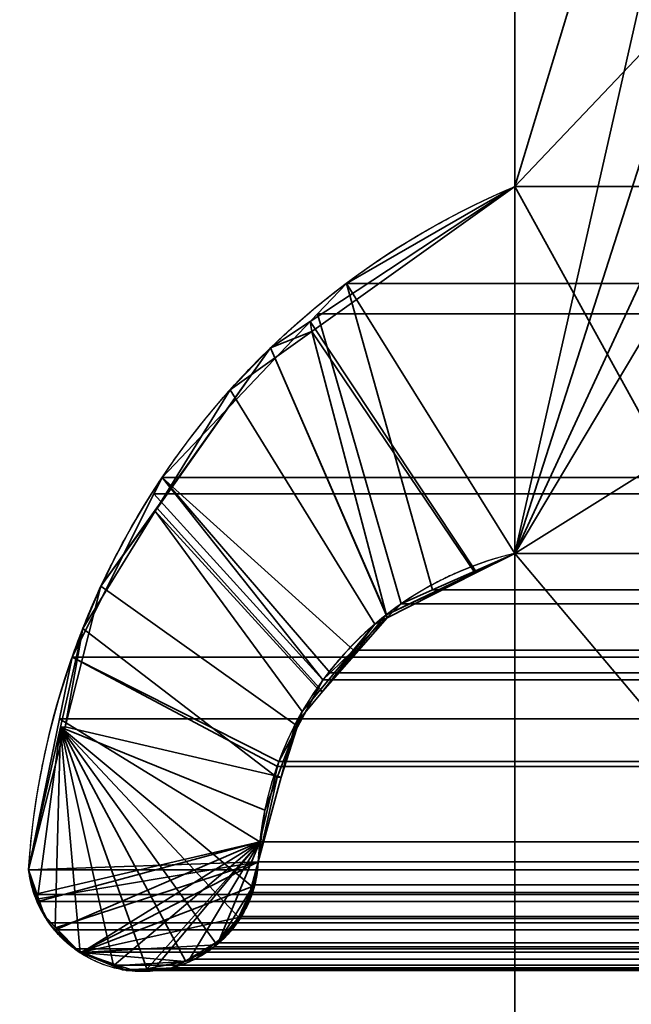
# Model space of a CAD drawing. Header units: millimetres. Extents: x -490 to 6690, y -115 to 152.
# Tile 536 of 656: x 2591.02 to 2592.57, y 6.12 to 8.61. Entities that reach past the tile are written whole.
import ezdxf

# ---------------------------------------------------------------- set-up
doc = ezdxf.new("R2010")
doc.units = ezdxf.units.MM
doc.layers.add('151', color=253, linetype='Continuous')

# ---------------------------------------------------------------- blocks, each defined once
blk = doc.blocks.new('UG_SURFACE_003')
at = {"layer": '151', "color": 252, "linetype": 'Continuous', "lineweight": 35}
for points in [[(3589.9999, -6.2, 2202.5001), (3589.9999, 133.2, 2202.5001), (2410.0001, 133.2, 2202.5001), (2410.0001, -6.2, 2202.5001)], [(2559.9999, -6.2, 2052.5), (2559.9999, 133.2, 2052.5), (3440.0001, 133.2, 2052.5), (3440.0001, -6.2, 2052.5)]]:
    blk.add_3dface(points, dxfattribs=at)
blk = doc.blocks.new('UG_SURFACE_203')
at = {"layer": '151', "color": 254, "linetype": 'Continuous', "lineweight": 35}
for points in [[(2598.69, 132.0517, -7.5), (2598.7501, 131.75, -7.5), (2598.7501, 5, -7.5), (2586.9999, 106, -7.5)], [(2586.9999, 106, 2020.4999), (2598.7501, 5, 2008.75), (2598.7501, 131.75, 2008.75), (2598.7022, 132.0496, 2008.7976)], [(2598.7501, 5, 2008.75), (2586.9999, 106, 2020.4999), (2595, 13, 2012.5)], [(2595, 13, -7.5), (2586.9999, 106, -7.5), (2598.7501, 5, -7.5)]]:
    blk.add_3dface(points, dxfattribs=at)
blk = doc.blocks.new('UG_SURFACE_205')
at = {"layer": '151', "color": 254, "linetype": 'Continuous', "lineweight": 35}
for points in [[(3425.2501, -10, 2032.7499), (3425.2501, 136.75, 2032.7499), (2574.7499, 136.75, 2032.7499), (2574.7499, -10, 2032.7499)], [(2598.7501, 131.75, 2008.75), (2598.7501, 5, 2008.75), (2586.9999, 106, 2020.4999)], [(2595, 13, 2012.5), (2586.9999, 106, 2020.4999), (2598.7501, 5, 2008.75)], [(3417.5, 21, 2025.0001), (3417.5, -8, 2025.0001), (2582.5, -8, 2025.0001), (2582.5, 21, 2025.0001)], [(3413.0001, 5, 2020.4999), (3413.0001, 21, 2020.4999), (2586.9999, 21, 2020.4999), (2586.9999, 5, 2020.4999)], [(3408.9999, 13, 2016.5), (3408.9999, 5, 2016.5), (2591.0001, 5, 2016.5), (2591.0001, 13, 2016.5)]]:
    blk.add_3dface(points, dxfattribs=at)
blk = doc.blocks.new('UG_SURFACE_231')
at = {"layer": '151', "color": 14, "linetype": 'Continuous', "lineweight": 35}
for points in [[(3417.3, -10, 2024.8001), (3417.3, 19, 2024.8001), (2582.7, 19, 2024.8001), (2582.7, -10, 2024.8001)], [(3413.25, 16.25, 2020.75), (3413.25, -22, 2020.75), (2586.75, -22, 2020.75), (2586.75, 16.25, 2020.75)]]:
    blk.add_3dface(points, dxfattribs=at)
blk = doc.blocks.new('UG_SURFACE_232')
at = {"layer": '151', "color": 7, "linetype": 'Continuous', "lineweight": 35}
for points in [[(2586.75, 16, 2020.75), (2586.75, -22, 2020.75), (3413.25, -22, 2020.75), (3413.25, 16, 2020.75)], [(3413.0001, 16, 2020.4999), (3413.0001, -22, 2020.4999), (2586.9999, -22, 2020.4999), (2586.9999, 16, 2020.4999)]]:
    blk.add_3dface(points, dxfattribs=at)
blk = doc.blocks.new('UG_SURFACE_237')
at = {"layer": '151', "color": 253, "linetype": 'Continuous', "lineweight": 35}
for points in [[(2593.4293, 10.853, 2014.0705), (2593.1201, 10.9421, 2014.38), (2593.112, 10.9407, 2014.3881), (2592.2768, 7.26, 2015.223)], [(2593.112, 10.9407, 2014.3881), (2592.7932, 10.8848, 2014.7069), (2592.2768, 9.7575, 2015.223), (2592.2768, 8.1895, 2015.223)], [(2592.2768, 8.1895, 2015.223), (2592.2768, 7.26, 2015.223), (2593.112, 10.9407, 2014.3881)], [(2592.2768, 8.1895, -7.5), (2592.2768, 9.7575, -7.5), (2593.1118, 10.9368, -7.5), (2593.765, 9.7575, -7.5)], [(2592.2768, 7.26, 2015.223), (2593.8485, 10.6485, 2013.6516), (2593.4293, 10.853, 2014.0705)], [(2593.765, 9.7575, 2013.7351), (2593.8485, 10.6485, 2013.6516), (2592.2768, 7.26, 2015.223)], [(2592.2768, 9.7575, -7.5), (2592.2768, 8.1895, -7.5), (2592.2768, 8.1895, 2015.223), (2592.2768, 9.7575, 2015.223)], [(2592.2768, 7.26, -7.5), (2593.765, 9.7575, -7.5), (2593.765, 8.1895, -7.5)], [(2593.765, 9.7575, -7.5), (2592.2768, 7.26, -7.5), (2592.2768, 8.1895, -7.5)], [(2592.2768, 7.26, 2015.223), (2593.765, 8.1895, 2013.7351), (2593.765, 9.7575, 2013.7351)], [(2591.759, 7.8473, -7.5), (2591.763, 7.8224, 2015.7368), (2592.2768, 8.1895, 2015.223)], [(2592.2768, 8.1895, 2015.223), (2592.2768, 8.1895, -7.5), (2591.759, 7.8473, -7.5)], [(2591.759, 7.8473, -7.5), (2592.2768, 8.1895, -7.5), (2592.2768, 7.26, -7.5), (2592.1793, 7.2132, -7.5)], [(2592.1769, 7.2094, 2015.3232), (2592.2768, 7.26, 2015.223), (2592.2768, 8.1895, 2015.223), (2591.763, 7.8224, 2015.7368)], [(2593.765, 8.1895, -7.5), (2593.765, 7.26, -7.5), (2592.2768, 7.26, -7.5)], [(2593.765, 8.1895, 2013.7351), (2592.2768, 7.26, 2015.223), (2593.765, 7.26, 2013.7351)], [(2591.763, 7.8224, 2015.7368), (2591.759, 7.8473, -7.5), (2591.6584, 7.7807, -7.5)], [(2592.1793, 7.2132, -7.5), (2591.9521, 7.1044, -7.5), (2591.6584, 7.7807, -7.5), (2591.759, 7.8473, -7.5)], [(2591.6584, 7.7807, -7.5), (2591.5561, 7.6744, 2015.944), (2591.763, 7.8224, 2015.7368)], [(2591.763, 7.8224, 2015.7368), (2591.5561, 7.6744, 2015.944), (2591.9228, 7.0808, 2015.5773), (2591.954, 7.0966, 2015.5461)], [(2591.763, 7.8224, 2015.7368), (2591.954, 7.0966, 2015.5461), (2592.1769, 7.2094, 2015.3232)], [(2591.6584, 7.7807, -7.5), (2591.3661, 7.3668, 2016.1338), (2591.5561, 7.6744, 2015.944)], [(2591.6584, 7.7807, -7.5), (2591.3699, 7.3751, -7.5), (2591.3661, 7.3668, 2016.1338)], [(2591.3699, 7.3751, -7.5), (2591.6584, 7.7807, -7.5), (2591.9514, 7.1041, -7.5), (2591.79, 6.9097, -7.5)], [(2591.9521, 7.1044, -7.5), (2591.9514, 7.1041, -7.5), (2591.6584, 7.7807, -7.5)], [(2591.7823, 6.9118, 2015.7177), (2591.9228, 7.0808, 2015.5773), (2591.5561, 7.6744, 2015.944), (2591.3661, 7.3668, 2016.1338)], [(2591.2285, 7.1765, -7.5), (2591.1825, 7.0692, 2016.3174), (2591.3661, 7.3668, 2016.1338)], [(2591.675, 6.6919, 2015.825), (2591.7385, 6.8589, 2015.7616), (2591.3661, 7.3668, 2016.1338), (2591.1825, 7.0692, 2016.3174)], [(2591.3661, 7.3668, 2016.1338), (2591.3699, 7.3751, -7.5), (2591.2285, 7.1765, -7.5)], [(2591.79, 6.9097, -7.5), (2591.7206, 6.8265, -7.5), (2591.2285, 7.1765, -7.5), (2591.3699, 7.3751, -7.5)], [(2591.3661, 7.3668, 2016.1338), (2591.7385, 6.8589, 2015.7616), (2591.7823, 6.9118, 2015.7177)], [(2592.2768, 7.26, 2015.223), (2592.1769, 7.2094, 2015.3232), (2592.1793, 7.2132, -7.5)], [(2592.1793, 7.2132, -7.5), (2592.2768, 7.26, -7.5), (2592.2768, 7.26, 2015.223)], [(2592.2768, 7.26, -7.5), (2592.2768, 5.4905, -7.5), (2592.2768, 5.4905, 2015.223), (2592.2768, 7.26, 2015.223)], [(2593.765, 7.26, -7.5), (2593.765, 5.4905, -7.5), (2592.2768, 5.4905, -7.5), (2592.2768, 7.26, -7.5)], [(2593.765, 5.4905, 2013.7351), (2593.765, 7.26, 2013.7351), (2592.2768, 7.26, 2015.223), (2592.2768, 5.4905, 2015.223)], [(2591.9521, 7.1044, -7.5), (2592.1793, 7.2132, -7.5), (2592.1769, 7.2094, 2015.3232)], [(2592.1769, 7.2094, 2015.3232), (2591.954, 7.0966, 2015.5461), (2591.9521, 7.1044, -7.5)], [(2591.1825, 7.0692, 2016.3174), (2591.2285, 7.1765, -7.5), (2591.1379, 6.8207, -7.5)], [(2591.1379, 6.8207, -7.5), (2591.2285, 7.1765, -7.5), (2591.7206, 6.8265, -7.5), (2591.6848, 6.6931, -7.5)], [(2591.79, 6.9097, -7.5), (2591.9514, 7.1041, -7.5), (2591.954, 7.0966, 2015.5461)], [(2591.954, 7.0966, 2015.5461), (2591.9228, 7.0808, 2015.5773), (2591.79, 6.9097, -7.5)], [(2591.9514, 7.1041, -7.5), (2591.9521, 7.1044, -7.5), (2591.954, 7.0966, 2015.5461)], [(2591.1379, 6.8207, -7.5), (2591.1264, 6.8194, 2016.3734), (2591.1825, 7.0692, 2016.3174)], [(2591.1825, 7.0692, 2016.3174), (2591.1264, 6.8194, 2016.3734), (2591.6436, 6.6089, 2015.8565), (2591.675, 6.6919, 2015.825)], [(2591.9228, 7.0808, 2015.5773), (2591.7823, 6.9118, 2015.7177), (2591.79, 6.9097, -7.5)], [(2591.7206, 6.8265, -7.5), (2591.79, 6.9097, -7.5), (2591.7823, 6.9118, 2015.7177), (2591.7385, 6.8589, 2015.7616)], [(2591.7385, 6.8589, 2015.7616), (2591.675, 6.6919, 2015.825), (2591.6848, 6.6931, -7.5)], [(2591.6848, 6.6931, -7.5), (2591.7206, 6.8265, -7.5), (2591.7385, 6.8589, 2015.7616)], [(2591.1264, 6.8194, 2016.3734), (2591.1379, 6.8207, -7.5), (2591.0454, 6.458, -7.5)], [(2591.6848, 6.6931, -7.5), (2591.6269, 6.478, -7.5), (2591.0454, 6.458, -7.5), (2591.1379, 6.8207, -7.5)], [(2591.0454, 6.458, -7.5), (2591.0454, 6.458, 2016.4545), (2591.1264, 6.8194, 2016.3734)], [(2591.1264, 6.8194, 2016.3734), (2591.0454, 6.458, 2016.4545), (2591.0509, 6.4266, 2016.4492), (2591.0678, 6.3851, 2016.4323)], [(2591.1264, 6.8194, 2016.3734), (2591.0678, 6.3851, 2016.4323), (2591.0857, 6.3405, 2016.4142), (2591.1124, 6.3131, 2016.3877)], [(2591.1124, 6.3131, 2016.3877), (2591.1758, 6.2473, 2016.324), (2591.176, 6.2473, 2016.324), (2591.1264, 6.8194, 2016.3734)], [(2591.1264, 6.8194, 2016.3734), (2591.5191, 6.2724, 2015.981), (2591.5601, 6.3056, 2015.94), (2591.5782, 6.3368, 2015.9216)], [(2591.1264, 6.8194, 2016.3734), (2591.2595, 6.2195, 2016.2406), (2591.316, 6.2006, 2016.1841), (2591.3446, 6.2066, 2016.1552)], [(2591.1264, 6.8194, 2016.3734), (2591.4431, 6.2273, 2016.057), (2591.4702, 6.233, 2016.0298), (2591.5191, 6.2724, 2015.981)], [(2591.1264, 6.8194, 2016.3734), (2591.176, 6.2473, 2016.324), (2591.2595, 6.2195, 2016.2406)], [(2591.3446, 6.2066, 2016.1552), (2591.4431, 6.2273, 2016.057), (2591.1264, 6.8194, 2016.3734)], [(2591.5782, 6.3368, 2015.9216), (2591.6083, 6.3882, 2015.8918), (2591.6135, 6.4141, 2015.8863), (2591.1264, 6.8194, 2016.3734)], [(2591.6135, 6.4141, 2015.8863), (2591.6269, 6.478, 2015.8732), (2591.6436, 6.6089, 2015.8565), (2591.1264, 6.8194, 2016.3734)], [(2591.6269, 6.478, -7.5), (2591.6848, 6.6931, -7.5), (2591.675, 6.6919, 2015.825)], [(2591.675, 6.6919, 2015.825), (2591.6436, 6.6089, 2015.8565), (2591.6269, 6.478, -7.5)], [(2591.6436, 6.6089, 2015.8565), (2591.6269, 6.478, 2015.8732), (2591.6269, 6.478, -7.5)], [(2591.0704, 6.3846, -7.5), (2591.0454, 6.458, -7.5), (2591.6269, 6.478, -7.5)], [(2591.1136, 6.3112, -7.5), (2591.0852, 6.3414, -7.5), (2591.0704, 6.3846, -7.5), (2591.6269, 6.478, -7.5)], [(2591.6269, 6.478, -7.5), (2591.1765, 6.2487, -7.5), (2591.1696, 6.2516, -7.5), (2591.1136, 6.3112, -7.5)], [(2591.1765, 6.2487, -7.5), (2591.6269, 6.478, -7.5), (2591.61, 6.4146, -7.5)], [(2591.61, 6.4146, -7.5), (2591.6269, 6.478, -7.5), (2591.6269, 6.478, 2015.8732)], [(2591.6269, 6.478, 2015.8732), (2591.6135, 6.4141, 2015.8863), (2591.61, 6.4146, -7.5)], [(2591.0454, 6.458, -7.5), (2591.0704, 6.3846, -7.5), (2591.0678, 6.3851, 2016.4323)], [(2591.0678, 6.3851, 2016.4323), (2591.0509, 6.4266, 2016.4492), (2591.0454, 6.458, -7.5)], [(2591.0509, 6.4266, 2016.4492), (2591.0454, 6.458, 2016.4545), (2591.0454, 6.458, -7.5)], [(2591.61, 6.4146, -7.5), (2591.5952, 6.3589, -7.5), (2591.5773, 6.3369, -7.5), (2591.1765, 6.2487, -7.5)], [(2591.5773, 6.3369, -7.5), (2591.5952, 6.3589, -7.5), (2591.6135, 6.4141, 2015.8863)], [(2591.6135, 6.4141, 2015.8863), (2591.6083, 6.3882, 2015.8918), (2591.5773, 6.3369, -7.5)], [(2591.5952, 6.3589, -7.5), (2591.61, 6.4146, -7.5), (2591.6135, 6.4141, 2015.8863)], [(2591.0857, 6.3405, 2016.4142), (2591.0678, 6.3851, 2016.4323), (2591.0704, 6.3846, -7.5)], [(2591.0704, 6.3846, -7.5), (2591.0852, 6.3414, -7.5), (2591.0857, 6.3405, 2016.4142)], [(2591.6083, 6.3882, 2015.8918), (2591.5782, 6.3368, 2015.9216), (2591.5773, 6.3369, -7.5)], [(2591.0852, 6.3414, -7.5), (2591.1136, 6.3112, -7.5), (2591.1124, 6.3131, 2016.3877)], [(2591.1124, 6.3131, 2016.3877), (2591.0857, 6.3405, 2016.4142), (2591.0852, 6.3414, -7.5)], [(2591.1765, 6.2487, -7.5), (2591.5773, 6.3369, -7.5), (2591.5205, 6.2675, -7.5)], [(2591.5205, 6.2675, -7.5), (2591.5773, 6.3369, -7.5), (2591.5782, 6.3368, 2015.9216)], [(2591.5782, 6.3368, 2015.9216), (2591.5601, 6.3056, 2015.94), (2591.5205, 6.2675, -7.5)], [(2591.1758, 6.2473, 2016.324), (2591.1124, 6.3131, 2016.3877), (2591.1136, 6.3112, -7.5)], [(2591.1136, 6.3112, -7.5), (2591.1696, 6.2516, -7.5), (2591.1758, 6.2473, 2016.324)], [(2591.5601, 6.3056, 2015.94), (2591.5191, 6.2724, 2015.981), (2591.5205, 6.2675, -7.5)], [(2591.5205, 6.2675, -7.5), (2591.5172, 6.2635, -7.5), (2591.4412, 6.2259, -7.5), (2591.1765, 6.2487, -7.5)], [(2591.4412, 6.2259, -7.5), (2591.5172, 6.2635, -7.5), (2591.5191, 6.2724, 2015.981)], [(2591.5191, 6.2724, 2015.981), (2591.4702, 6.233, 2016.0298), (2591.4412, 6.2259, -7.5)], [(2591.5172, 6.2635, -7.5), (2591.5205, 6.2675, -7.5), (2591.5191, 6.2724, 2015.981)], [(2591.1696, 6.2516, -7.5), (2591.1765, 6.2487, -7.5), (2591.176, 6.2473, 2016.324), (2591.1758, 6.2473, 2016.324)], [(2591.2595, 6.2195, 2016.2406), (2591.176, 6.2473, 2016.324), (2591.1765, 6.2487, -7.5)], [(2591.1765, 6.2487, -7.5), (2591.2595, 6.2145, -7.5), (2591.2595, 6.2195, 2016.2406)], [(2591.2595, 6.2145, -7.5), (2591.1765, 6.2487, -7.5), (2591.4412, 6.2259, -7.5)], [(2591.3451, 6.2067, -7.5), (2591.2836, 6.2046, -7.5), (2591.2595, 6.2145, -7.5), (2591.4412, 6.2259, -7.5)], [(2591.2595, 6.2195, 2016.2406), (2591.2595, 6.2145, -7.5), (2591.2836, 6.2046, -7.5)], [(2591.316, 6.2006, 2016.1841), (2591.2595, 6.2195, 2016.2406), (2591.2836, 6.2046, -7.5)], [(2591.4431, 6.2273, 2016.057), (2591.3446, 6.2066, 2016.1552), (2591.3451, 6.2067, -7.5)], [(2591.3451, 6.2067, -7.5), (2591.4068, 6.2088, -7.5), (2591.4431, 6.2273, 2016.057)], [(2591.4412, 6.2259, -7.5), (2591.4068, 6.2088, -7.5), (2591.3451, 6.2067, -7.5)], [(2591.4068, 6.2088, -7.5), (2591.4412, 6.2259, -7.5), (2591.4431, 6.2273, 2016.057)], [(2591.4702, 6.233, 2016.0298), (2591.4431, 6.2273, 2016.057), (2591.4412, 6.2259, -7.5)], [(2591.2836, 6.2046, -7.5), (2591.3451, 6.2067, -7.5), (2591.3446, 6.2066, 2016.1552)], [(2591.3446, 6.2066, 2016.1552), (2591.316, 6.2006, 2016.1841), (2591.2836, 6.2046, -7.5)]]:
    blk.add_3dface(points, dxfattribs=at)
blk = doc.blocks.new('UG_SURFACE_238')
at = {"layer": '151', "color": 253, "linetype": 'Continuous', "lineweight": 35}
for points in [[(2593.765, 7.26, 2013.7351), (2592.1929, 10.6485, 2015.3072), (2592.612, 10.853, 2014.888)], [(2592.2768, 9.7575, 2015.223), (2592.1929, 10.6485, 2015.3072), (2593.765, 7.26, 2013.7351)], [(2592.2768, 9.7575, 2015.223), (2592.2768, 8.1895, 2015.223), (3407.7232, 8.1895, 2015.223), (3407.7232, 9.7575, 2015.223)], [(2593.765, 7.26, 2013.7351), (2593.765, 5.4905, 2013.7351), (2592.2768, 8.1895, 2015.223), (2592.2768, 9.7575, 2015.223)], [(3408.1497, 7.9443, 2015.6498), (3407.7232, 8.1895, 2015.223), (2592.2768, 8.1895, 2015.223), (2591.8503, 7.9443, 2015.6498)], [(2592.2768, 7.26, 2015.223), (2591.8503, 7.9443, 2015.6498), (2592.2768, 8.1895, 2015.223), (2593.765, 5.4905, 2013.7351)], [(2591.7773, 7.8674, 2015.7228), (3408.2227, 7.8674, 2015.7228), (3408.1497, 7.9443, 2015.6498)], [(2591.8503, 7.9443, 2015.6498), (2591.7773, 7.8674, 2015.7228), (3408.1497, 7.9443, 2015.6498)], [(2592.0687, 7.1673, 2015.4314), (2591.9893, 7.132, 2015.5108), (2591.7773, 7.8674, 2015.7228), (2591.8503, 7.9443, 2015.6498)], [(2591.8503, 7.9443, 2015.6498), (2592.2768, 7.26, 2015.223), (2592.0687, 7.1673, 2015.4314)], [(3408.6165, 7.452, 2016.1166), (3408.2227, 7.8674, 2015.7228), (2591.7773, 7.8674, 2015.7228), (2591.3835, 7.452, 2016.1166)], [(2591.3835, 7.452, 2016.1166), (2591.7773, 7.8674, 2015.7228), (2591.9893, 7.132, 2015.5108), (2591.8686, 7.0149, 2015.6312)], [(2591.3627, 7.4107, 2016.1374), (3408.6373, 7.4107, 2016.1374), (3408.6165, 7.452, 2016.1166)], [(2591.3835, 7.452, 2016.1166), (2591.3627, 7.4107, 2016.1374), (3408.6165, 7.452, 2016.1166)], [(2591.3627, 7.4107, 2016.1374), (2591.3835, 7.452, 2016.1166), (2591.7909, 6.9393, 2015.7092)], [(2591.3835, 7.452, 2016.1166), (2591.8686, 7.0149, 2015.6312), (2591.809, 6.9568, 2015.691)], [(2591.809, 6.9568, 2015.691), (2591.7909, 6.9393, 2015.7092), (2591.3835, 7.452, 2016.1166)], [(3408.8445, 6.9969, 2016.3445), (3408.6373, 7.4107, 2016.1374), (2591.3627, 7.4107, 2016.1374), (2591.1555, 6.9969, 2016.3445)], [(2591.7909, 6.9393, 2015.7092), (2591.6789, 6.7324, 2015.821), (2591.1555, 6.9969, 2016.3445), (2591.3627, 7.4107, 2016.1374)], [(2592.2768, 7.26, 2015.223), (3407.7232, 7.26, 2015.223), (3407.9313, 7.1673, 2015.4314), (2592.0687, 7.1673, 2015.4314)], [(2592.2768, 7.26, 2015.223), (2592.2768, 5.4905, 2015.223), (3407.7232, 5.4905, 2015.223), (3407.7232, 7.26, 2015.223)], [(2592.2768, 5.4905, 2015.223), (2592.2768, 7.26, 2015.223), (2593.765, 5.4905, 2013.7351), (2593.8115, 5.3344, 2013.6886)], [(2591.9893, 7.132, 2015.5108), (2592.0687, 7.1673, 2015.4314), (3407.9313, 7.1673, 2015.4314), (3408.0107, 7.132, 2015.5108)], [(3408.1314, 7.0149, 2015.6312), (2591.8686, 7.0149, 2015.6312), (2591.9893, 7.132, 2015.5108)], [(3408.0107, 7.132, 2015.5108), (3408.1314, 7.0149, 2015.6312), (2591.9893, 7.132, 2015.5108)], [(2591.8686, 7.0149, 2015.6312), (3408.1314, 7.0149, 2015.6312), (3408.191, 6.9568, 2015.691), (2591.809, 6.9568, 2015.691)], [(2591.1555, 6.9969, 2016.3445), (2591.1236, 6.8404, 2016.3765), (3408.8764, 6.8404, 2016.3765)], [(2591.676, 6.7195, 2015.8241), (2591.6309, 6.5288, 2015.8691), (2591.1236, 6.8404, 2016.3765), (2591.1555, 6.9969, 2016.3445)], [(2591.1555, 6.9969, 2016.3445), (3408.8764, 6.8404, 2016.3765), (3408.8445, 6.9969, 2016.3445)], [(2591.1555, 6.9969, 2016.3445), (2591.6789, 6.7324, 2015.821), (2591.676, 6.7195, 2015.8241)], [(2591.6789, 6.7324, 2015.821), (2591.7909, 6.9393, 2015.7092), (3408.324, 6.7195, 2015.8241)], [(2591.7909, 6.9393, 2015.7092), (2591.809, 6.9568, 2015.691), (3408.191, 6.9568, 2015.691), (3408.2091, 6.9393, 2015.7092)], [(2591.7909, 6.9393, 2015.7092), (3408.2091, 6.9393, 2015.7092), (3408.3211, 6.7324, 2015.821)], [(3408.3211, 6.7324, 2015.821), (3408.324, 6.7195, 2015.8241), (2591.7909, 6.9393, 2015.7092)], [(2591.0454, 6.458, 2016.4545), (3408.9546, 6.458, 2016.4545), (3408.8764, 6.8404, 2016.3765), (2591.1236, 6.8404, 2016.3765)], [(2591.0597, 6.3956, 2016.4402), (2591.0454, 6.458, 2016.4545), (2591.1236, 6.8404, 2016.3765), (2591.6309, 6.5288, 2015.8691)], [(2591.6309, 6.5288, 2015.8691), (2591.676, 6.7195, 2015.8241), (3408.324, 6.7195, 2015.8241), (3408.3691, 6.5286, 2015.8691)], [(3408.324, 6.7195, 2015.8241), (2591.676, 6.7195, 2015.8241), (2591.6789, 6.7324, 2015.821)], [(2591.6309, 6.5288, 2015.8691), (2591.069, 6.3776, 2016.4309), (2591.0597, 6.3956, 2016.4402)], [(2591.1138, 6.3061, 2016.386), (2591.0966, 6.3239, 2016.4034), (2591.069, 6.3776, 2016.4309), (2591.6309, 6.5288, 2015.8691)], [(2591.6309, 6.5288, 2015.8691), (2591.1808, 6.2494, 2016.319), (2591.1615, 6.2575, 2016.3386), (2591.1138, 6.3061, 2016.386)], [(2591.2621, 6.2158, 2016.238), (2591.1808, 6.2494, 2016.319), (2591.6309, 6.5288, 2015.8691)], [(2591.6309, 6.5288, 2015.8691), (2591.3446, 6.2059, 2016.1555), (2591.2931, 6.203, 2016.207), (2591.2621, 6.2158, 2016.238)], [(2591.3632, 6.2069, 2016.1369), (2591.3446, 6.2059, 2016.1555), (2591.6309, 6.5288, 2015.8691)], [(2591.4533, 6.2313, 2016.0468), (2591.4094, 6.2095, 2016.0904), (2591.3632, 6.2069, 2016.1369), (2591.6309, 6.5288, 2015.8691)], [(2591.5258, 6.2732, 2015.9743), (2591.5165, 6.263, 2015.9833), (2591.4533, 6.2313, 2016.0468), (2591.6309, 6.5288, 2015.8691)], [(2591.5258, 6.2732, 2015.9743), (2591.6309, 6.5288, 2015.8691), (2591.6269, 6.478, 2015.8732), (2591.6162, 6.42, 2015.8837)], [(3408.3731, 6.478, 2015.8732), (2591.6269, 6.478, 2015.8732), (2591.6309, 6.5288, 2015.8691)], [(3408.3691, 6.5286, 2015.8691), (3408.3731, 6.478, 2015.8732), (2591.6309, 6.5288, 2015.8691)], [(3408.3731, 6.478, 2015.8732), (3408.3838, 6.42, 2015.8837), (2591.6162, 6.42, 2015.8837), (2591.6269, 6.478, 2015.8732)], [(3408.9546, 6.458, 2016.4545), (2591.0454, 6.458, 2016.4545), (2591.0597, 6.3956, 2016.4402)], [(3408.9403, 6.3956, 2016.4402), (3408.9546, 6.458, 2016.4545), (2591.0597, 6.3956, 2016.4402)], [(2591.5258, 6.2732, 2015.9743), (2591.6162, 6.42, 2015.8837), (2591.6126, 6.4006, 2015.8873), (2591.5837, 6.3397, 2015.9163)], [(2591.6126, 6.4006, 2015.8873), (3408.3838, 6.42, 2015.8837), (3408.3874, 6.4006, 2015.8873)], [(2591.6126, 6.4006, 2015.8873), (2591.6162, 6.42, 2015.8837), (3408.3838, 6.42, 2015.8837)], [(2591.0597, 6.3956, 2016.4402), (2591.069, 6.3776, 2016.4309), (3408.931, 6.3776, 2016.4309), (3408.9403, 6.3956, 2016.4402)], [(3408.3874, 6.4006, 2015.8873), (2591.5837, 6.3397, 2015.9163), (2591.6126, 6.4006, 2015.8873)], [(3408.3874, 6.4006, 2015.8873), (3408.4163, 6.3397, 2015.9163), (2591.5837, 6.3397, 2015.9163)], [(3408.931, 6.3776, 2016.4309), (2591.069, 6.3776, 2016.4309), (2591.0966, 6.3239, 2016.4034)], [(3408.9034, 6.3239, 2016.4034), (3408.931, 6.3776, 2016.4309), (2591.0966, 6.3239, 2016.4034)], [(2591.5837, 6.3397, 2015.9163), (2591.5813, 6.3346, 2015.9187), (2591.5258, 6.2732, 2015.9743)], [(2591.5813, 6.3346, 2015.9187), (3408.4163, 6.3397, 2015.9163), (3408.4187, 6.3346, 2015.9187)], [(2591.5813, 6.3346, 2015.9187), (2591.5837, 6.3397, 2015.9163), (3408.4163, 6.3397, 2015.9163)], [(2591.0966, 6.3239, 2016.4034), (2591.1138, 6.3061, 2016.386), (3408.8862, 6.3061, 2016.386), (3408.9034, 6.3239, 2016.4034)], [(3408.4187, 6.3346, 2015.9187), (2591.5258, 6.2732, 2015.9743), (2591.5813, 6.3346, 2015.9187)], [(3408.4187, 6.3346, 2015.9187), (3408.4742, 6.2732, 2015.9743), (2591.5258, 6.2732, 2015.9743)], [(3408.8385, 6.2575, 2016.3386), (2591.1138, 6.3061, 2016.386), (2591.1615, 6.2575, 2016.3386)], [(3408.8385, 6.2575, 2016.3386), (3408.8862, 6.3061, 2016.386), (2591.1138, 6.3061, 2016.386)], [(2591.5165, 6.263, 2015.9833), (3408.4742, 6.2732, 2015.9743), (3408.4835, 6.263, 2015.9833)], [(2591.5165, 6.263, 2015.9833), (2591.5258, 6.2732, 2015.9743), (3408.4742, 6.2732, 2015.9743)], [(2591.1615, 6.2575, 2016.3386), (2591.1808, 6.2494, 2016.319), (3408.8192, 6.2494, 2016.319), (3408.8385, 6.2575, 2016.3386)], [(2591.2621, 6.2158, 2016.238), (3408.7379, 6.2158, 2016.238), (3408.8192, 6.2494, 2016.319), (2591.1808, 6.2494, 2016.319)], [(3408.4835, 6.263, 2015.9833), (2591.4533, 6.2313, 2016.0468), (2591.5165, 6.263, 2015.9833)], [(3408.4835, 6.263, 2015.9833), (3408.5467, 6.2313, 2016.0468), (2591.4533, 6.2313, 2016.0468)], [(3408.7069, 6.203, 2016.207), (2591.2621, 6.2158, 2016.238), (2591.2931, 6.203, 2016.207)], [(3408.7069, 6.203, 2016.207), (3408.7379, 6.2158, 2016.238), (2591.2621, 6.2158, 2016.238)], [(2591.4094, 6.2095, 2016.0904), (3408.5467, 6.2313, 2016.0468), (3408.5906, 6.2095, 2016.0904)], [(2591.4094, 6.2095, 2016.0904), (2591.4533, 6.2313, 2016.0468), (3408.5467, 6.2313, 2016.0468)], [(2591.2931, 6.203, 2016.207), (2591.3446, 6.2059, 2016.1555), (3408.6554, 6.2059, 2016.1555), (3408.7069, 6.203, 2016.207)], [(2591.3632, 6.2069, 2016.1369), (3408.6368, 6.2069, 2016.1369), (3408.6554, 6.2059, 2016.1555), (2591.3446, 6.2059, 2016.1555)], [(3408.5906, 6.2095, 2016.0904), (2591.3632, 6.2069, 2016.1369), (2591.4094, 6.2095, 2016.0904)], [(3408.5906, 6.2095, 2016.0904), (3408.6368, 6.2069, 2016.1369), (2591.3632, 6.2069, 2016.1369)]]:
    blk.add_3dface(points, dxfattribs=at)

msp = doc.modelspace()

# ---------------------------------------------------------------- linework, layer by layer
at = {"layer": '151', "linetype": 'Continuous', "lineweight": -3}
for p, q in [((2592.2769, 9.7575, 2015.2231), (2592.2769, 8.1895, 2015.2231)), ((2592.2769, 9.7575, 2015.2231), (2592.2769, 8.1895, 2015.2231)), ((2592.2769, 9.7575, -7.5), (2592.2769, 8.1895, -7.5)), ((3407.7231, 8.1895, 2015.2231), (2592.2769, 8.1895, 2015.2231)), ((2592.2769, 8.1895, 2015.2231), (2592.2769, 8.1895, -7.5)), ((2592.2769, 7.26, 2015.2231), (2592.2769, 5.4905, 2015.2231)), ((2592.2769, 7.26, 2015.2231), (2592.2769, 7.26, -7.5)), ((2592.2769, 7.26, -7.5), (2592.2769, 5.4905, -7.5)), ((2592.2769, 7.26, 2015.2231), (2592.2769, 5.4905, 2015.2231)), ((3407.7231, 7.26, 2015.2231), (2592.2769, 7.26, 2015.2231)), ((3408.3731, 6.478, 2015.8731), (2591.6269, 6.478, 2015.8731)), ((2591.6269, 6.478, 2015.8731), (2591.6269, 6.478, -7.5)), ((3408.9546, 6.458, 2016.4546), (2591.0454, 6.458, 2016.4546)), ((2591.0454, 6.458, 2016.4546), (2591.0454, 6.458, -7.5))]:
    msp.add_line(p, q, dxfattribs=at)
at = {"layer": '151', "linetype": 'Continuous', "lineweight": -3, "extrusion": (0, 0, -1)}
for centre, radius, start, end in [((-2593.0637, 6.3262, 7.5), 2.0226, 3.7363, 67.1071), ((-2591.3354, 6.4918, 7.5), 0.2919, 182.7186, 353.3417)]:
    msp.add_arc(centre, radius, start, end, dxfattribs=at)
at = {"layer": '151', "linetype": 'Continuous', "lineweight": -3}
msp.add_arc((2592.4705, 6.4379, -7.5), 0.8445, 103.2518, 177.2814, dxfattribs=at)
for points, knots in [([(2591.0454, 6.458, 2016.4546), (2591.074, 6.8952, 2016.426), (2591.2464, 7.2874, 2016.2536), (2591.7017, 7.8662, 2015.7983), (2591.9816, 8.0648, 2015.5184), (2592.2769, 8.1895, 2015.2231)], [0, 0, 0, 0, 0.5, 0.5, 1, 1, 1, 1]), ([(2592.2769, 7.26, 2015.2231), (2592.1778, 7.2367, 2015.3222), (2592.0795, 7.1946, 2015.4205), (2591.9172, 7.082, 2015.5828), (2591.8488, 7.0178, 2015.6512), (2591.7465, 6.8792, 2015.7535), (2591.7075, 6.8092, 2015.7925), (2591.6554, 6.6691, 2015.8446), (2591.6385, 6.5995, 2015.8615), (2591.6291, 6.5119, 2015.8709), (2591.6277, 6.495, 2015.8723), (2591.6269, 6.478, 2015.8731)], [0, 0, 0, 0, 0.3304, 0.3304, 0.593973, 0.593973, 0.795314, 0.795314, 0.961106, 0.961106, 1, 1, 1, 1]), ([(2591.6269, 6.478, 2015.8731), (2591.6257, 6.4514, 2015.8743), (2591.6206, 6.4248, 2015.8794), (2591.6047, 6.3765, 2015.8953), (2591.5938, 6.3542, 2015.9062), (2591.5629, 6.3059, 2015.9371), (2591.5405, 6.2819, 2015.9595), (2591.4836, 6.2369, 2016.0164), (2591.4467, 6.2193, 2016.0533), (2591.3713, 6.1995, 2016.1287), (2591.3317, 6.1974, 2016.1683), (2591.2476, 6.2097, 2016.2524), (2591.2019, 6.2274, 2016.2981), (2591.1378, 6.275, 2016.3622), (2591.1154, 6.2972, 2016.3846), (2591.0819, 6.3448, 2016.4181), (2591.069, 6.3691, 2016.431), (2591.0529, 6.4152, 2016.4471), (2591.0479, 6.4364, 2016.4521), (2591.0454, 6.458, 2016.4546)], [0, 0, 0, 0, 0.075226, 0.075226, 0.149722, 0.149722, 0.258921, 0.258921, 0.410364, 0.410364, 0.565588, 0.565588, 0.749413, 0.749413, 0.855596, 0.855596, 0.938717, 0.938717, 1, 1, 1, 1])]:
    msp.add_open_spline(points, degree=3, knots=knots, dxfattribs=at)
for points, weights in [([(2591.0454, 6.458, 2016.4546), (2591.0828, 7.0308, 2016.4172), (2591.3246, 7.5632, 2016.1754), (2591.7482, 7.9662, 2015.7518), (2592.2769, 8.1895, 2015.2231)], [1, 0.925472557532, 0.90063007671, 0.925472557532, 1]), ([(2592.2769, 7.26, 2015.2231), (2592.0017, 7.1952, 2015.4983), (2591.7706, 7.0197, 2015.7294), (2591.6403, 6.7604, 2015.8597), (2591.6269, 6.478, 2015.8731)], [1, 0.899239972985, 0.865653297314, 0.899239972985, 1])]:
    msp.add_rational_spline(points, weights, degree=4, dxfattribs=at)
msp.add_rational_spline([(2591.6269, 6.478, 2015.8731), (2591.6222, 6.3792, 2015.8778), (2591.5694, 6.2547, 2015.9306), (2591.4442, 6.2035, 2016.0558), (2591.2466, 6.1967, 2016.2534), (2591.1181, 6.2392, 2016.3819), (2591.0569, 6.3598, 2016.4431), (2591.0454, 6.458, 2016.4546)], [1, 1, 0.953337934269, 1, 1, 0.953337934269, 1, 1], degree=4, knots=[0, 0, 0, 0, 0, 0.5, 0.5, 0.5, 1, 1, 1, 1, 1], dxfattribs=at)

# ---------------------------------------------------------------- block references
for name in ['UG_SURFACE_203', 'UG_SURFACE_205', 'UG_SURFACE_003', 'UG_SURFACE_231', 'UG_SURFACE_232', 'UG_SURFACE_237', 'UG_SURFACE_238']:
    msp.add_blockref(name, (0, 0), dxfattribs=at)

doc.saveas('drawing.dxf')
